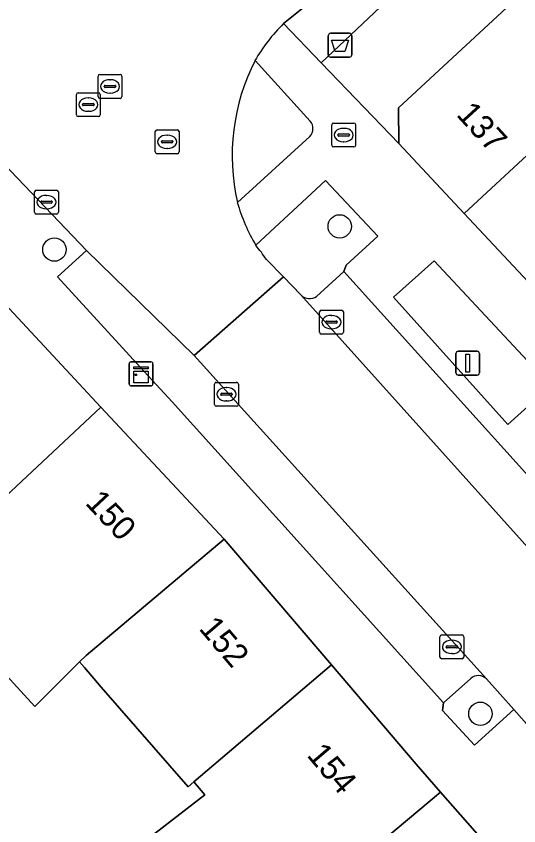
# Model space of a CAD drawing. Extents: x 159888 to 160761, y 384031 to 384750.
# Drawn here: x 160417.48 to 160438.55, y 384395.65 to 384429.58 of the extents above; entities that cross this region are included whole.
import ezdxf

# ---------------------------------------------------------------- set-up
doc = ezdxf.new("R2010")
doc.units = 0
for name, color, linetype in [('IMGEO_Afvalbak', 7, 'Continuous'), ('IMGEO_Boom', 7, 'Continuous'), ('IMGEO_Brandkraan', 7, 'Continuous'), ('IMGEO_Erf', 7, 'Continuous'), ('IMGEO_Groenvoorziening', 7, 'Continuous'), ('IMGEO_Kast', 7, 'Continuous'), ('IMGEO_Kolk', 7, 'Continuous'), ('IMGEO_Lichtmast', 7, 'Continuous'), ('IMGEO_Pand', 7, 'Continuous'), ('IMGEO_Pand_nummerreeks', 7, 'Continuous'), ('IMGEO_Parkeervlak_open', 7, 'Continuous'), ('IMGEO_Rijbaan_lokaal_open', 7, 'Continuous'), ('IMGEO_Rioolput', 7, 'Continuous'), ('IMGEO_Voetpad_open', 7, 'Continuous')]:
    doc.layers.add(name, color=color, linetype=linetype)

msp = doc.modelspace()

# ---------------------------------------------------------------- linework, layer by layer
at = {"layer": 'IMGEO_Afvalbak'}
for p, q in [((160430.658, 384428.865), (160431.448, 384428.865)), ((160431.448, 384428.865), (160430.658, 384428.865)), ((160430.558, 384427.965), (160430.558, 384428.765)), ((160430.558, 384428.765), (160430.558, 384427.965)), ((160431.548, 384428.765), (160431.548, 384427.965)), ((160431.548, 384427.965), (160431.548, 384428.765)), ((160431.448, 384427.865), (160430.658, 384427.865)), ((160430.658, 384427.865), (160431.448, 384427.865))]:
    msp.add_line(p, q, dxfattribs=at)
msp.add_lwpolyline([(160430.701, 384428.579), (160431.405, 384428.579), (160431.256, 384428.109), (160430.85, 384428.109), (160430.701, 384428.579)], dxfattribs=at)
for centre, start, end in [((160430.658, 384428.765), 90, 180), ((160430.658, 384428.765), 90, 180), ((160431.448, 384428.765), 0, 90), ((160431.448, 384428.765), 360, 90), ((160430.658, 384427.965), 180, 270), ((160430.658, 384427.965), 180, 270), ((160431.448, 384427.965), 270, 0), ((160431.448, 384427.965), 270, 0)]:
    msp.add_arc(centre, 0.1, start, end, dxfattribs=at)
at = {"layer": 'IMGEO_Boom'}
for centre in [(160431.039, 384420.774), (160419.081, 384419.802), (160436.937, 384400.349)]:
    msp.add_circle(centre, 0.489, dxfattribs=at)
at = {"layer": 'IMGEO_Brandkraan'}
for p, q in [((160430.708, 384424.177), (160430.708, 384425.029)), ((160430.783, 384425.103), (160431.635, 384425.103)), ((160431.196, 384424.883), (160431.221, 384424.883)), ((160431.709, 384425.029), (160431.709, 384424.177)), ((160430.967, 384424.597), (160430.967, 384424.609)), ((160431.405, 384424.56), (160431.007, 384424.56)), ((160431.01, 384424.646), (160431.408, 384424.646)), ((160431.451, 384424.609), (160431.451, 384424.597)), ((160431.219, 384424.323), (160431.194, 384424.323)), ((160431.635, 384424.103), (160430.783, 384424.103))]:
    msp.add_line(p, q, dxfattribs=at)
for points in [[(160430.708, 384424.177), (160430.708, 384425.029)], [(160430.783, 384425.103), (160431.635, 384425.103)], [(160431.709, 384425.029), (160431.709, 384424.177)], [(160431.635, 384424.103), (160430.783, 384424.103)]]:
    msp.add_lwpolyline(points, dxfattribs=at)
for centre, radius, start, end in [((160430.785, 384425.027), 0.0765, 91.552, 178.448), ((160430.785, 384425.027), 0.0765, 91.552, 178.448), ((160431.633, 384425.027), 0.0765, 1.552, 88.448), ((160431.633, 384425.027), 0.0765, 1.552, 88.448), ((160431.007, 384424.606), 0.0403, 85.8775, 175.7526), ((160431.004, 384424.596), 0.0366, 178.938, 274.7102), ((160431.408, 384424.603), 0.043, 264.8664, 352.4533), ((160431.412, 384424.608), 0.0386, 1.7309, 96.639), ((160430.785, 384424.179), 0.0765, 181.552, 268.448), ((160430.785, 384424.179), 0.0765, 181.552, 268.448), ((160431.633, 384424.179), 0.0765, 271.552, 358.448), ((160431.633, 384424.179), 0.0765, 271.552, 358.448)]:
    msp.add_arc(centre, radius, start, end, dxfattribs=at)
for centre, major_axis, ratio, start_param, end_param in [((160431.195, 384424.603), (-0.387, 0.002), 0.722429, 4.712389, 7.853982), ((160431.22, 384424.603), (-0.39, 0.002), 0.717154, 1.570796, 4.712389)]:
    msp.add_ellipse(centre, major_axis=major_axis, ratio=ratio, start_param=start_param, end_param=end_param, dxfattribs=at)
at = {"layer": 'IMGEO_Erf'}
msp.add_lwpolyline([(160461.477, 384368.06), (160453.348, 384377.769), (160440.266, 384392.474), (160439.728, 384392.001), (160439.463, 384392.301), (160438.349, 384393.558), (160435.261, 384397.057), (160427.404, 384390.473), (160423.294, 384395.33), (160425.388, 384396.953), (160424.931, 384397.49), (160424.688, 384397.283), (160421.047, 384401.47), (160420.342, 384402.281), (160420.135, 384402.52), (160418.257, 384400.655), (160414.966, 384404.245)], dxfattribs=at)
at = {"layer": 'IMGEO_Groenvoorziening'}
for points in [[(160430.292, 384430.519), (160430.182, 384430.443), (160429.448, 384429.895), (160428.687, 384429.27), (160430.268, 384427.625), (160433.005, 384430.213), (160432.805, 384430.473)], [(160429.807, 384425.186), (160427.49, 384427.72)], [(160426.75, 384421.778), (160429.788, 384424.539)], [(160430.074, 384417.842), (160431.217, 384418.885), (160431.306, 384419.153), (160432.634, 384420.365), (160430.451, 384422.7), (160427.528, 384419.982)], [(160427.974, 384419.385), (160428.681, 384418.655), (160429.048, 384418.276), (160429.41, 384417.903)], [(160436.53, 384401.826), (160435.387, 384400.801), (160435.35, 384400.485), (160436.685, 384399.036), (160438.333, 384400.522)], [(160438.333, 384400.522), (160437.188, 384401.812)]]:
    msp.add_lwpolyline(points, dxfattribs=at)
msp.add_lwpolyline([(160438.091, 384412.475), (160439.887, 384414.094), (160435.003, 384419.326), (160433.291, 384417.804)], close=True, dxfattribs=at)
for centre, radius, start, end in [((160435.299, 384423.73), 8.769, 152.9366, 192.8656), ((160429.427, 384424.873), 0.492, 317.1795, 39.4564), ((160419.012, 384413.155), 10.914, 34.8059, 38.7186), ((160429.776, 384418.245), 0.501, 223.0643, 306.4379), ((160436.851, 384401.458), 0.488, 46.4126, 131.1496)]:
    msp.add_arc(centre, radius, start, end, dxfattribs=at)
at = {"layer": 'IMGEO_Kast'}
for p, q in [((160422.213, 384414.169), (160422.213, 384415.01)), ((160422.213, 384415.01), (160422.213, 384414.169)), ((160422.288, 384415.094), (160423.129, 384415.094)), ((160423.129, 384415.094), (160422.288, 384415.094)), ((160423.213, 384415.019), (160423.213, 384414.178)), ((160423.213, 384414.178), (160423.213, 384415.019)), ((160423.138, 384414.094), (160422.297, 384414.094)), ((160422.297, 384414.094), (160423.138, 384414.094))]:
    msp.add_line(p, q, dxfattribs=at)
for points in [[(160422.408, 384414.884), (160423.008, 384414.884), (160423.008, 384414.799), (160422.408, 384414.799), (160422.408, 384414.884)], [(160422.408, 384414.709), (160423.008, 384414.709), (160423.008, 384414.22), (160422.408, 384414.22), (160422.408, 384414.709)]]:
    msp.add_lwpolyline(points, dxfattribs=at)
msp.add_circle((160422.492, 384414.558), 0.0377, dxfattribs=at)
for centre, start, end in [((160422.291, 384415.016), 92.4484, 184.2845), ((160422.291, 384415.016), 92.4484, 184.2845), ((160423.135, 384415.016), 2.4484, 94.2845), ((160423.135, 384415.016), 2.4484, 94.2845), ((160422.291, 384414.172), 182.4484, 274.2845), ((160422.291, 384414.172), 182.4484, 274.2845), ((160423.135, 384414.172), 272.4484, 4.2845), ((160423.135, 384414.172), 272.4484, 4.2845)]:
    msp.add_arc(centre, 0.0779, start, end, dxfattribs=at)
at = {"layer": 'IMGEO_Kolk'}
for p, q in [((160418.249, 384421.365), (160418.249, 384422.217)), ((160418.324, 384422.291), (160419.176, 384422.291)), ((160419.25, 384422.217), (160419.25, 384421.365)), ((160418.508, 384421.785), (160418.508, 384421.797)), ((160418.946, 384421.748), (160418.548, 384421.748)), ((160418.551, 384421.834), (160418.949, 384421.834)), ((160418.737, 384422.071), (160418.762, 384422.071)), ((160418.992, 384421.797), (160418.992, 384421.785)), ((160418.76, 384421.511), (160418.735, 384421.511)), ((160419.176, 384421.291), (160418.324, 384421.291)), ((160430.194, 384416.336), (160430.194, 384417.188)), ((160430.269, 384417.262), (160431.121, 384417.262)), ((160430.682, 384417.042), (160430.707, 384417.042)), ((160431.195, 384417.188), (160431.195, 384416.336)), ((160430.453, 384416.756), (160430.453, 384416.768)), ((160430.891, 384416.719), (160430.493, 384416.719)), ((160430.496, 384416.805), (160430.894, 384416.805)), ((160430.937, 384416.768), (160430.937, 384416.756)), ((160430.705, 384416.482), (160430.68, 384416.482)), ((160431.121, 384416.262), (160430.269, 384416.262)), ((160425.793, 384413.312), (160425.793, 384414.164)), ((160425.868, 384414.238), (160426.72, 384414.238)), ((160426.281, 384414.018), (160426.306, 384414.018)), ((160426.794, 384414.164), (160426.794, 384413.312)), ((160426.052, 384413.732), (160426.052, 384413.744)), ((160426.49, 384413.695), (160426.092, 384413.695)), ((160426.095, 384413.781), (160426.493, 384413.781)), ((160426.536, 384413.744), (160426.536, 384413.732)), ((160426.304, 384413.458), (160426.279, 384413.458)), ((160426.72, 384413.238), (160425.868, 384413.238)), ((160435.243, 384402.725), (160435.243, 384403.577)), ((160435.318, 384403.651), (160436.17, 384403.651)), ((160435.731, 384403.431), (160435.756, 384403.431)), ((160436.244, 384403.577), (160436.244, 384402.725)), ((160435.502, 384403.145), (160435.502, 384403.157)), ((160435.94, 384403.108), (160435.542, 384403.108)), ((160435.545, 384403.194), (160435.943, 384403.194)), ((160435.986, 384403.157), (160435.986, 384403.145)), ((160435.754, 384402.871), (160435.729, 384402.871)), ((160436.17, 384402.651), (160435.318, 384402.651))]:
    msp.add_line(p, q, dxfattribs=at)
for points in [[(160418.249, 384421.365), (160418.249, 384422.217)], [(160418.324, 384422.291), (160419.176, 384422.291)], [(160419.25, 384422.217), (160419.25, 384421.365)], [(160419.176, 384421.291), (160418.324, 384421.291)], [(160430.194, 384416.336), (160430.194, 384417.188)], [(160430.269, 384417.262), (160431.121, 384417.262)], [(160431.195, 384417.188), (160431.195, 384416.336)], [(160431.121, 384416.262), (160430.269, 384416.262)], [(160425.793, 384413.312), (160425.793, 384414.164)], [(160425.868, 384414.238), (160426.72, 384414.238)], [(160426.794, 384414.164), (160426.794, 384413.312)], [(160426.72, 384413.238), (160425.868, 384413.238)], [(160435.243, 384402.725), (160435.243, 384403.577)], [(160435.318, 384403.651), (160436.17, 384403.651)], [(160436.244, 384403.577), (160436.244, 384402.725)], [(160436.17, 384402.651), (160435.318, 384402.651)]]:
    msp.add_lwpolyline(points, dxfattribs=at)
for centre, radius, start, end in [((160418.326, 384422.215), 0.0765, 91.552, 178.448), ((160418.326, 384422.215), 0.0765, 91.552, 178.448), ((160419.174, 384422.215), 0.0765, 1.552, 88.448), ((160419.174, 384422.215), 0.0765, 1.552, 88.448), ((160418.548, 384421.794), 0.0403, 85.8775, 175.7526), ((160418.545, 384421.784), 0.0366, 178.938, 274.7102), ((160418.949, 384421.791), 0.043, 264.8664, 352.4533), ((160418.953, 384421.796), 0.0386, 1.7309, 96.639), ((160418.326, 384421.367), 0.0765, 181.552, 268.448), ((160418.326, 384421.367), 0.0765, 181.552, 268.448), ((160419.174, 384421.367), 0.0765, 271.552, 358.448), ((160419.174, 384421.367), 0.0765, 271.552, 358.448), ((160430.271, 384417.186), 0.0765, 91.552, 178.448), ((160430.271, 384417.186), 0.0765, 91.552, 178.448), ((160431.119, 384417.186), 0.0765, 1.552, 88.448), ((160431.119, 384417.186), 0.0765, 1.552, 88.448), ((160430.493, 384416.765), 0.0403, 85.8775, 175.7526), ((160430.49, 384416.755), 0.0366, 178.938, 274.7102), ((160430.894, 384416.762), 0.043, 264.8664, 352.4533), ((160430.898, 384416.767), 0.0386, 1.7309, 96.639), ((160430.271, 384416.338), 0.0765, 181.552, 268.448), ((160430.271, 384416.338), 0.0765, 181.552, 268.448), ((160431.119, 384416.338), 0.0765, 271.552, 358.448), ((160431.119, 384416.338), 0.0765, 271.552, 358.448), ((160425.87, 384414.162), 0.0765, 91.552, 178.448), ((160425.87, 384414.162), 0.0765, 91.552, 178.448), ((160426.718, 384414.162), 0.0765, 1.552, 88.448), ((160426.718, 384414.162), 0.0765, 1.552, 88.448), ((160426.092, 384413.741), 0.0403, 85.8775, 175.7526), ((160426.089, 384413.731), 0.0366, 178.938, 274.7102), ((160426.493, 384413.738), 0.043, 264.8664, 352.4533), ((160426.497, 384413.743), 0.0386, 1.7309, 96.639), ((160425.87, 384413.314), 0.0765, 181.552, 268.448), ((160425.87, 384413.314), 0.0765, 181.552, 268.448), ((160426.718, 384413.314), 0.0765, 271.552, 358.448), ((160426.718, 384413.314), 0.0765, 271.552, 358.448), ((160435.32, 384403.575), 0.0765, 91.552, 178.448), ((160435.32, 384403.575), 0.0765, 91.552, 178.448), ((160436.168, 384403.575), 0.0765, 1.552, 88.448), ((160436.168, 384403.575), 0.0765, 1.552, 88.448), ((160435.542, 384403.154), 0.0403, 85.8775, 175.7526), ((160435.539, 384403.144), 0.0366, 178.938, 274.7102), ((160435.943, 384403.151), 0.043, 264.8664, 352.4533), ((160435.947, 384403.156), 0.0386, 1.7309, 96.639), ((160435.32, 384402.727), 0.0765, 181.552, 268.448), ((160435.32, 384402.727), 0.0765, 181.552, 268.448), ((160436.168, 384402.727), 0.0765, 271.552, 358.448), ((160436.168, 384402.727), 0.0765, 271.552, 358.448)]:
    msp.add_arc(centre, radius, start, end, dxfattribs=at)
for centre, major_axis, ratio, start_param, end_param in [((160418.736, 384421.791), (-0.387, 0.002), 0.722429, 4.712389, 7.853982), ((160418.761, 384421.791), (-0.39, 0.002), 0.717154, 1.570796, 4.712389), ((160430.681, 384416.762), (-0.387, 0.002), 0.722429, 4.712389, 7.853982), ((160430.706, 384416.762), (-0.39, 0.002), 0.717154, 1.570796, 4.712389), ((160426.28, 384413.738), (-0.387, 0.002), 0.722429, 4.712389, 7.853982), ((160426.305, 384413.738), (-0.39, 0.002), 0.717154, 1.570796, 4.712389), ((160435.73, 384403.151), (-0.387, 0.002), 0.722429, 4.712389, 7.853982), ((160435.755, 384403.151), (-0.39, 0.002), 0.717154, 1.570796, 4.712389)]:
    msp.add_ellipse(centre, major_axis=major_axis, ratio=ratio, start_param=start_param, end_param=end_param, dxfattribs=at)
at = {"layer": 'IMGEO_Lichtmast'}
for p, q in [((160435.91, 384414.642), (160435.91, 384415.442)), ((160435.91, 384415.442), (160435.91, 384414.642)), ((160436.01, 384415.542), (160436.8, 384415.542)), ((160436.8, 384415.542), (160436.01, 384415.542)), ((160436.9, 384415.442), (160436.9, 384414.642)), ((160436.9, 384414.642), (160436.9, 384415.442)), ((160436.8, 384414.542), (160436.01, 384414.542)), ((160436.01, 384414.542), (160436.8, 384414.542))]:
    msp.add_line(p, q, dxfattribs=at)
msp.add_lwpolyline([(160436.33, 384415.417), (160436.48, 384415.417), (160436.48, 384414.667), (160436.33, 384414.667), (160436.33, 384415.417)], dxfattribs=at)
for centre, start, end in [((160436.01, 384415.442), 90, 180), ((160436.01, 384415.442), 90, 180), ((160436.8, 384415.442), 0, 90), ((160436.8, 384415.442), 360, 90), ((160436.01, 384414.642), 180, 270), ((160436.01, 384414.642), 180, 270), ((160436.8, 384414.642), 270, 0), ((160436.8, 384414.642), 270, 0)]:
    msp.add_arc(centre, 0.1, start, end, dxfattribs=at)
at = {"layer": 'IMGEO_Pand'}
for points in [[(160442.489, 384427.081), (160442.579, 384427.165), (160444.334, 384428.795), (160444.591, 384429.182), (160448.254, 384430.872), (160451.074, 384432.172), (160452.913, 384432.978), (160454.815, 384428.715), (160457.405, 384430.008), (160455.56, 384434.139), (160453.93, 384437.792), (160447.309, 384434.839), (160439.345, 384431.166), (160433.504, 384425.741), (160433.519, 384424.249), (160436.258, 384421.313)], [(160446.326, 384423.13), (160442.664, 384427.073), (160442.579, 384427.165), (160442.489, 384427.081), (160436.258, 384421.313), (160439.967, 384417.341)], [(160415.897, 384418.698), (160412.216, 384415.332), (160410.328, 384413.602), (160415.462, 384407.999), (160421.031, 384413.2)], [(160426.2, 384407.665), (160421.031, 384413.2), (160415.462, 384407.999), (160417.105, 384406.206), (160416.968, 384406.081), (160414.966, 384404.245), (160418.257, 384400.655), (160420.135, 384402.52), (160420.414, 384402.797)], [(160430.698, 384402.4), (160426.2, 384407.665), (160420.414, 384402.797), (160420.135, 384402.52), (160420.342, 384402.281), (160421.047, 384401.47), (160424.688, 384397.283), (160424.931, 384397.49)], [(160435.261, 384397.057), (160434.248, 384398.243), (160430.698, 384402.4), (160424.931, 384397.49), (160425.388, 384396.953), (160423.294, 384395.33), (160427.404, 384390.473)]]:
    msp.add_lwpolyline(points, close=True, dxfattribs=at)
at = {"layer": 'IMGEO_Parkeervlak_open'}
for points in [[(160424.938, 384415.361), (160420.429, 384419.757), (160419.209, 384418.662), (160422.846, 384414.697), (160424.012, 384413.426), (160435.387, 384400.801), (160436.53, 384401.826)], [(160431.217, 384418.885), (160430.074, 384417.842)], [(160456.093, 384391.043), (160446.447, 384401.928), (160443.46, 384405.305), (160431.217, 384418.885)], [(160429.41, 384417.903), (160442.025, 384403.87), (160444.943, 384400.6), (160454.605, 384389.746)], [(160437.188, 384401.812), (160424.938, 384415.361)]]:
    msp.add_lwpolyline(points, dxfattribs=at)
for centre, radius, start, end in [((160429.776, 384418.245), 0.501, 223.0643, 306.4379), ((160436.851, 384401.458), 0.488, 46.4126, 131.1496)]:
    msp.add_arc(centre, radius, start, end, dxfattribs=at)
at = {"layer": 'IMGEO_Rijbaan_lokaal_open'}
for points in [[(160428.687, 384429.27), (160429.448, 384429.895), (160427.031, 384432.494), (160426.374, 384431.834)], [(160415.207, 384425.228), (160420.429, 384419.757), (160424.938, 384415.361), (160428.681, 384418.655), (160427.974, 384419.385)], [(160429.41, 384417.903), (160429.048, 384418.276), (160428.681, 384418.655), (160424.938, 384415.361), (160437.188, 384401.812), (160438.333, 384400.522), (160442.998, 384395.269), (160450.604, 384386.752), (160452.124, 384384.998), (160459.404, 384376.559), (160460.141, 384375.69), (160468.022, 384365.99)], [(160454.605, 384389.746), (160444.943, 384400.6), (160442.025, 384403.87), (160429.41, 384417.903)]]:
    msp.add_lwpolyline(points, dxfattribs=at)
for centre, radius, start, end in [((160433.686, 384424.172), 7.14, 134.4397, 150.2055), ((160435.299, 384423.73), 8.769, 152.9366, 192.8656), ((160434.191, 384423.935), 7.748, 196.1649, 210.6782), ((160419.012, 384413.155), 10.914, 34.8059, 38.7186)]:
    msp.add_arc(centre, radius, start, end, dxfattribs=at)
at = {"layer": 'IMGEO_Rioolput'}
for p, q in [((160420.913, 384426.214), (160420.913, 384427.066)), ((160420.988, 384427.14), (160421.84, 384427.14)), ((160421.401, 384426.92), (160421.426, 384426.92)), ((160421.914, 384427.066), (160421.914, 384426.214)), ((160421.172, 384426.634), (160421.172, 384426.646)), ((160421.61, 384426.597), (160421.212, 384426.597)), ((160421.215, 384426.683), (160421.613, 384426.683)), ((160421.656, 384426.646), (160421.656, 384426.634)), ((160420.004, 384425.45), (160420.004, 384426.302)), ((160420.079, 384426.376), (160420.931, 384426.376)), ((160420.492, 384426.156), (160420.517, 384426.156)), ((160421.005, 384426.302), (160421.005, 384425.45)), ((160421.424, 384426.36), (160421.399, 384426.36)), ((160420.263, 384425.87), (160420.263, 384425.882)), ((160420.701, 384425.833), (160420.303, 384425.833)), ((160420.306, 384425.919), (160420.704, 384425.919)), ((160420.747, 384425.882), (160420.747, 384425.87)), ((160421.84, 384426.14), (160420.988, 384426.14)), ((160420.515, 384425.596), (160420.49, 384425.596)), ((160420.931, 384425.376), (160420.079, 384425.376)), ((160423.383, 384424.819), (160424.235, 384424.819)), ((160423.308, 384423.893), (160423.308, 384424.745)), ((160423.796, 384424.599), (160423.821, 384424.599)), ((160424.309, 384424.745), (160424.309, 384423.893)), ((160423.567, 384424.313), (160423.567, 384424.325)), ((160424.005, 384424.276), (160423.607, 384424.276)), ((160423.61, 384424.362), (160424.008, 384424.362)), ((160424.051, 384424.325), (160424.051, 384424.313)), ((160424.235, 384423.819), (160423.383, 384423.819)), ((160423.819, 384424.039), (160423.794, 384424.039))]:
    msp.add_line(p, q, dxfattribs=at)
for points in [[(160420.913, 384426.214), (160420.913, 384427.066)], [(160420.988, 384427.14), (160421.84, 384427.14)], [(160421.914, 384427.066), (160421.914, 384426.214)], [(160420.004, 384425.45), (160420.004, 384426.302)], [(160420.079, 384426.376), (160420.931, 384426.376)], [(160421.005, 384426.302), (160421.005, 384425.45)], [(160421.84, 384426.14), (160420.988, 384426.14)], [(160420.931, 384425.376), (160420.079, 384425.376)], [(160423.383, 384424.819), (160424.235, 384424.819)], [(160423.308, 384423.893), (160423.308, 384424.745)], [(160424.309, 384424.745), (160424.309, 384423.893)], [(160424.235, 384423.819), (160423.383, 384423.819)]]:
    msp.add_lwpolyline(points, dxfattribs=at)
for centre, radius, start, end in [((160420.99, 384427.064), 0.0765, 91.552, 178.448), ((160420.99, 384427.064), 0.0765, 91.552, 178.448), ((160421.838, 384427.064), 0.0765, 1.552, 88.448), ((160421.838, 384427.064), 0.0765, 1.552, 88.448), ((160421.212, 384426.643), 0.0403, 85.8775, 175.7526), ((160421.209, 384426.633), 0.0366, 178.938, 274.7102), ((160421.613, 384426.64), 0.043, 264.8664, 352.4533), ((160421.617, 384426.645), 0.0386, 1.7309, 96.639), ((160420.081, 384426.3), 0.0765, 91.552, 178.448), ((160420.081, 384426.3), 0.0765, 91.552, 178.448), ((160420.99, 384426.216), 0.0765, 181.552, 268.448), ((160420.99, 384426.216), 0.0765, 181.552, 268.448), ((160420.929, 384426.3), 0.0765, 1.552, 88.448), ((160420.929, 384426.3), 0.0765, 1.552, 88.448), ((160421.838, 384426.216), 0.0765, 271.552, 358.448), ((160421.838, 384426.216), 0.0765, 271.552, 358.448), ((160420.303, 384425.879), 0.0403, 85.8775, 175.7526), ((160420.3, 384425.869), 0.0366, 178.938, 274.7102), ((160420.704, 384425.876), 0.043, 264.8664, 352.4533), ((160420.708, 384425.881), 0.0386, 1.7309, 96.639), ((160420.081, 384425.452), 0.0765, 181.552, 268.448), ((160420.081, 384425.452), 0.0765, 181.552, 268.448), ((160420.929, 384425.452), 0.0765, 271.552, 358.448), ((160420.929, 384425.452), 0.0765, 271.552, 358.448), ((160423.385, 384424.743), 0.0765, 91.552, 178.448), ((160423.385, 384424.743), 0.0765, 91.552, 178.448), ((160424.233, 384424.743), 0.0765, 1.552, 88.448), ((160424.233, 384424.743), 0.0765, 1.552, 88.448), ((160423.607, 384424.322), 0.0403, 85.8775, 175.7526), ((160423.604, 384424.312), 0.0366, 178.938, 274.7102), ((160424.008, 384424.319), 0.043, 264.8664, 352.4533), ((160424.012, 384424.324), 0.0386, 1.7309, 96.639), ((160423.385, 384423.895), 0.0765, 181.552, 268.448), ((160423.385, 384423.895), 0.0765, 181.552, 268.448), ((160424.233, 384423.895), 0.0765, 271.552, 358.448), ((160424.233, 384423.895), 0.0765, 271.552, 358.448)]:
    msp.add_arc(centre, radius, start, end, dxfattribs=at)
for centre, major_axis, ratio, start_param, end_param in [((160421.4, 384426.64), (-0.387, 0.002), 0.722429, 4.712389, 7.853982), ((160421.425, 384426.64), (-0.39, 0.002), 0.717154, 1.570796, 4.712389), ((160420.491, 384425.876), (-0.387, 0.002), 0.722429, 4.712389, 7.853982), ((160420.516, 384425.876), (-0.39, 0.002), 0.717154, 1.570796, 4.712389), ((160423.795, 384424.319), (-0.387, 0.002), 0.722429, 4.712389, 7.853982), ((160423.82, 384424.319), (-0.39, 0.002), 0.717154, 1.570796, 4.712389)]:
    msp.add_ellipse(centre, major_axis=major_axis, ratio=ratio, start_param=start_param, end_param=end_param, dxfattribs=at)
at = {"layer": 'IMGEO_Voetpad_open'}
for points in [[(160432.805, 384430.473), (160433.005, 384430.213), (160430.268, 384427.625), (160433.519, 384424.249), (160433.504, 384425.741), (160439.345, 384431.166), (160447.309, 384434.839), (160453.93, 384437.792), (160455.382, 384438.439), (160460.276, 384440.681), (160465.01, 384442.85), (160469.745, 384445.019), (160474.48, 384447.188), (160479.215, 384449.358), (160483.95, 384451.527)], [(160454.828, 384400.17), (160454.301, 384400.796), (160451.03, 384404.677), (160448.892, 384407.214), (160447.666, 384408.676), (160444.212, 384412.794), (160439.967, 384417.341), (160436.258, 384421.313), (160433.519, 384424.249), (160430.268, 384427.625), (160428.687, 384429.27)], [(160427.49, 384427.72), (160429.807, 384425.186)], [(160442.998, 384395.269), (160438.333, 384400.522), (160436.685, 384399.036), (160435.35, 384400.485), (160435.387, 384400.801), (160424.012, 384413.426), (160422.846, 384414.697), (160419.209, 384418.662), (160420.429, 384419.757), (160415.207, 384425.228)], [(160429.788, 384424.539), (160426.75, 384421.778)], [(160427.528, 384419.982), (160430.451, 384422.7), (160432.634, 384420.365), (160431.306, 384419.153), (160431.217, 384418.885), (160443.46, 384405.305), (160446.447, 384401.928), (160456.093, 384391.043)], [(160415.897, 384418.698), (160421.031, 384413.2), (160426.2, 384407.665), (160430.698, 384402.4), (160434.248, 384398.243), (160435.261, 384397.057), (160438.349, 384393.558), (160439.463, 384392.301), (160439.728, 384392.001), (160440.266, 384392.474), (160453.348, 384377.769), (160461.477, 384368.06), (160463.306, 384365.649), (160469.711, 384357.202), (160473.633, 384351.562), (160478.945, 384343.45), (160483.657, 384335.415), (160484.226, 384334.549), (160485.644, 384335.477)]]:
    msp.add_lwpolyline(points, dxfattribs=at)
msp.add_lwpolyline([(160438.091, 384412.475), (160433.291, 384417.804), (160435.003, 384419.326), (160439.887, 384414.094)], close=True, dxfattribs=at)
for centre, radius, start, end in [((160433.686, 384424.172), 7.14, 134.4397, 150.2055), ((160429.427, 384424.873), 0.492, 317.1795, 39.4564), ((160434.191, 384423.935), 7.748, 196.1649, 210.6782)]:
    msp.add_arc(centre, radius, start, end, dxfattribs=at)

# ---------------------------------------------------------------- texts
at = {"layer": 'IMGEO_Pand_nummerreeks'}
for s, rotation, p in [('137', 312.3127, (160435.893, 384425.437)), ('150', 313.0404, (160420.336, 384409.155)), ('152', 310.4162, (160425.106, 384403.906)), ('154', 310.4162, (160429.627, 384398.598))]:
    msp.add_text(s, height=1, rotation=rotation, dxfattribs=at).set_placement(p)

doc.saveas('drawing.dxf')
